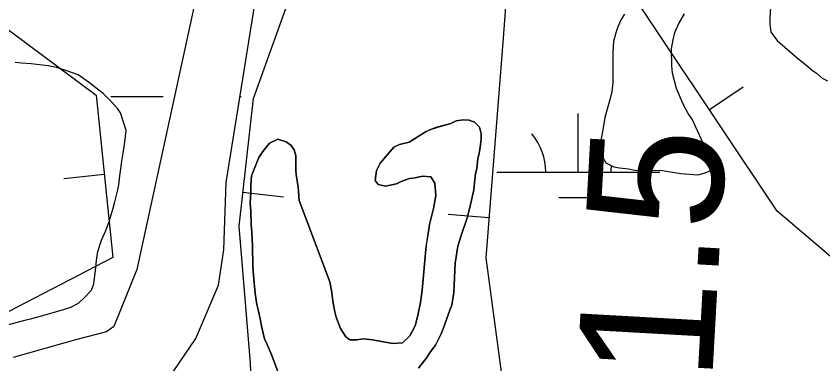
# Model space of a CAD drawing. Extents: x 3445503 to 3483459, y 540493 to 566012.
# Drawn here: x 3464189.7 to 3464684.8, y 549309.6 to 549523.1 of the extents above; entities that cross this region are included whole.
import ezdxf

# ---------------------------------------------------------------- set-up
doc = ezdxf.new("R2010")
doc.units = 0
for name, color, linetype in [('V-BORW-LINE', 7, 'Continuous'), ('V-RIVR-RANG-IDEN', 7, 'Continuous'), ('V-SITE-VEGE', 7, 'Continuous'), ('V-WETL-SWMP', 7, 'Continuous')]:
    doc.layers.add(name, color=color, linetype=linetype)

msp = doc.modelspace()

# ---------------------------------------------------------------- linework, layer by layer
at = {"layer": 'V-BORW-LINE'}
for p, q in [((3464615.15, 549465.76), (3464635.95, 549479.63)), ((3464243.8, 549425.85), (3464218.93, 549423.28)), ((3464328.95, 549415.01), (3464353.79, 549412.22)), ((3464479.86, 549399.33), (3464454.94, 549401.31))]:
    msp.add_line(p, q, dxfattribs=at)
for points in [[(3464134.37, 549922.51), (3464231.29, 549880.3), (3464343.53, 549835.41), (3464354.29, 549814.55), (3464351.83, 549705.71), (3464392.56, 549692.86), (3464420.36, 549778.39), (3464461.14, 549837.36), (3464547.69, 549842.74), (3464586.89, 549779.52), (3464525.56, 549665.89), (3464493.52, 549576.25), (3464488.62, 549509.61), (3464477.9, 549374.67), (3464489.75, 549286.29)], [(3464679.57, 549829.12), (3464805.97, 549834.52), (3464925.66, 549784.47), (3464970.65, 549735.88), (3465020.37, 549671.6), (3464998.24, 549609.05), (3464967.74, 549586.95), (3464854.39, 549568.59), (3464803.8, 549530.74), (3464855.01, 549442.61), (3464998.4, 549425.32), (3465263.15, 549357.53), (3465245.66, 549286.44), (3465202.64, 549215.99), (3465145.37, 549216.7), (3464900.21, 549281.88), (3464765.99, 549310.5), (3464656.74, 549403.39), (3464550.23, 549563.12), (3464579.34, 549658.69), (3464636.33, 549757.23), (3464676.66, 549832.9)], [(3464027.96, 549711.92), (3464075.15, 549601.56), (3464175.17, 549521.92), (3464238.76, 549474.51), (3464249.07, 549374.9), (3464158.27, 549327.95), (3464035.11, 549330.95), (3463851.35, 549352.75), (3463811.07, 549444.35), (3463870.2, 549562.24), (3463968.42, 549664.88), (3464027.62, 549719.55)], [(3464336.54, 549230.68), (3464333.63, 549310.1), (3464326.62, 549394.25), (3464335.42, 549472.62), (3464361.01, 549544.05), (3464358.8, 549625.62), (3464326.41, 549639.3), (3464280.45, 549537.07), (3464243.09, 549528.97), (3464174.44, 549561.28)]]:
    msp.add_lwpolyline(points, dxfattribs=at)
at = {"layer": 'V-SITE-VEGE'}
for points in [[(3464652.86, 549532.29), (3464652.31, 549521.7), (3464652.32, 549518.37), (3464652.92, 549513.3), (3464656.7, 549508.23), (3464669.34, 549497.4), (3464674.14, 549493.5), (3464678.21, 549490.03), (3464680.97, 549488.16), (3464684.46, 549485.12), (3464687.65, 549483.39)], [(3464551.02, 549460.96), (3464550.02, 549454.57), (3464548.6, 549446.74), (3464548.17, 549442.83), (3464548.76, 549439.64), (3464549.79, 549436.31), (3464551.68, 549432.98), (3464556.62, 549430.53), (3464559.95, 549429.96), (3464565.61, 549429.4), (3464569.52, 549428.54), (3464575.47, 549428.12), (3464579.67, 549428.42), (3464584.89, 549428.58), (3464597.65, 549426.45), (3464608.09, 549425.75), (3464612, 549426.64), (3464615.62, 549428.24), (3464616.62, 549432.01), (3464613.85, 549439.83), (3464604.51, 549459.81), (3464602.18, 549463.28), (3464598.98, 549469.07), (3464594.89, 549478.62), (3464592.54, 549488.04), (3464592.09, 549492.53), (3464591.92, 549503.11), (3464592.92, 549508.62), (3464594.06, 549513.12), (3464596.37, 549518.64), (3464599.83, 549524.59)], [(3464563.15, 549524.34), (3464561.28, 549521.44), (3464558.97, 549516.5), (3464557.68, 549512.87), (3464556.39, 549507.5), (3464555.83, 549501.27), (3464555.88, 549482.28), (3464555.32, 549476.77), (3464554.32, 549472.56), (3464551.02, 549460.96)], [(3464170.74, 549329.96), (3464195.07, 549336.41), (3464199.42, 549337.43), (3464208.98, 549340.07), (3464214.48, 549341.83), (3464218.25, 549342.85), (3464223.32, 549344.46), (3464228.09, 549346.94), (3464231.71, 549350.43), (3464236.04, 549354.94), (3464237.48, 549358.85), (3464238.47, 549367.12), (3464239.17, 549374.66), (3464239.89, 549378.72), (3464242.04, 549385.69), (3464244.78, 549391.49), (3464246.93, 549397.01), (3464249.23, 549405.28), (3464250.38, 549409.05), (3464252.1, 549416.45), (3464252.67, 549419.64), (3464253.37, 549425.15), (3464254.09, 549429.35), (3464254.65, 549434.14), (3464255.65, 549440.23), (3464256.64, 549447.48), (3464257.21, 549452.85), (3464253.7, 549463.85), (3464251.95, 549466.46), (3464248.02, 549470.8), (3464243.08, 549475.56), (3464234.22, 549482.5), (3464227.83, 549487.11), (3464221.44, 549489.42), (3464214.48, 549491.57), (3464209.4, 549492.57), (3464198.96, 549493.84), (3464193.02, 549494.26), (3464189.1, 549494.69)], [(3464333.7, 549419.15), (3464334.26, 549425.1), (3464338.72, 549436.42), (3464341.18, 549440.05), (3464345.22, 549445.13), (3464350.43, 549447.61), (3464355.36, 549446.03), (3464358.27, 549444.01), (3464360.45, 549440.97), (3464361.33, 549437.64), (3464361.36, 549428.65), (3464361.51, 549425.61), (3464362.84, 549418.37), (3464363.44, 549409.96), (3464382.29, 549360), (3464383.18, 549354.64), (3464384.21, 549346.96), (3464385.24, 549341.6), (3464386.12, 549338.27), (3464388.75, 549331.32), (3464392.1, 549326.26), (3464394.57, 549324.38), (3464398.78, 549324.39), (3464402.54, 549324.98), (3464408.63, 549324.42), (3464414, 549323.28), (3464420.96, 549322.14), (3464426.76, 549322.59), (3464431.38, 549326.95), (3464434.7, 549333.05), (3464436.27, 549339.43), (3464437.99, 549347.41), (3464438.99, 549354.81), (3464441.08, 549379.89), (3464443.36, 549395.12), (3464445.8, 549405.13), (3464447.22, 549413.1), (3464446.76, 549420.64), (3464444.29, 549424.55), (3464439.07, 549424.97), (3464434.58, 549423.94), (3464431.1, 549423.49), (3464426.03, 549421.6), (3464423.14, 549420.14), (3464416.47, 549418.82), (3464411.83, 549419.82), (3464410.08, 549422.28), (3464410.79, 549428.36), (3464413.1, 549432.87), (3464415.56, 549435.77), (3464421.62, 549442.6), (3464424.95, 549444.35), (3464430.89, 549445.82), (3464441.31, 549452.23), (3464444.64, 549453.83), (3464447.82, 549454.85), (3464456.52, 549457.2), (3464459.7, 549458.81), (3464464.04, 549459.54), (3464467.67, 549459.26), (3464471.01, 549458.11), (3464474.06, 549454.93), (3464475.09, 549450.88), (3464475.1, 549447.83), (3464474.53, 549442.47), (3464473.96, 549438.99), (3464473.1, 549435.51), (3464472.4, 549429.56), (3464471.68, 549426.51), (3464471.12, 549420.71), (3464470.55, 549416.51), (3464468.26, 549405.63), (3464466.54, 549399.25), (3464462.81, 549388.51), (3464460.79, 549381.98), (3464459.23, 549371.54), (3464458.27, 549353.41), (3464457.13, 549345.73), (3464455.84, 549342.68), (3464452.1, 549331.8), (3464450.66, 549328.03), (3464447.06, 549321.06), (3464443.88, 549316.84), (3464441.72, 549313.65), (3464436.66, 549307.11)], [(3464350.27, 549304.97), (3464346.32, 549315.83), (3464343.84, 549321.62), (3464342.09, 549325.1), (3464340.48, 549332.05), (3464339.59, 549337.27), (3464338.56, 549342.05), (3464337.54, 549346.1), (3464336.5, 549352.77), (3464335.31, 549363.93), (3464335.01, 549369.43), (3464334.83, 549382.05), (3464334.36, 549390.45), (3464333.92, 549395.09), (3464333.75, 549403.35), (3464333.44, 549408.42), (3464333.71, 549414.95), (3464333.7, 549419.15)]]:
    msp.add_lwpolyline(points, dxfattribs=at)
at = {"layer": 'V-WETL-SWMP'}
for p, q in [((3464247.9, 549473.74), (3464279.9, 549473.74)), ((3464327.1, 549473.74), (3464327.9, 549473.74)), ((3464534.74, 549427.31), (3464534.74, 549463.31)), ((3464484.74, 549427.31), (3464584.74, 549427.31)), ((3464522.74, 549411.88), (3464546.74, 549411.88))]:
    msp.add_line(p, q, dxfattribs=at)
for points in [[(3464157.69, 549913.46), (3464256.54, 549865.04), (3464367.74, 549812.77), (3464376.87, 549800.45), (3464376.89, 549793.31), (3464317.67, 549615.2), (3464263.84, 549367.61), (3464249.66, 549332.5), (3464245.12, 549329.24), (3464226.95, 549324.64), (3464188.02, 549313.48)], [(3464283.5, 549300.84), (3464300.04, 549325.31), (3464313.94, 549357.91), (3464317.13, 549379.73), (3464318.64, 549421.09), (3464341.98, 549566.37), (3464361.89, 549662.48), (3464392.5, 549773.27), (3464402.17, 549805.21), (3464413.85, 549820.55), (3464427.16, 549831.66), (3464444.07, 549841.47), (3464457.4, 549845.42), (3464483.43, 549852.01), (3464503.61, 549855), (3464548.22, 549854.15), (3464591.22, 549846.79), (3464607.52, 549839.35), (3464612.74, 549835.46), (3464614.07, 549827.97), (3464612.13, 549820.8)], [(3464652.86, 549532.29), (3464652.31, 549521.7), (3464652.32, 549518.37), (3464652.92, 549513.3), (3464656.7, 549508.23), (3464669.34, 549497.4), (3464674.14, 549493.5), (3464678.21, 549490.03), (3464680.97, 549488.16), (3464684.46, 549485.12), (3464687.65, 549483.39)], [(3464563.15, 549524.34), (3464561.28, 549521.44), (3464558.97, 549516.5), (3464557.68, 549512.87), (3464556.39, 549507.5), (3464555.83, 549501.27), (3464555.88, 549482.28), (3464555.32, 549476.77), (3464554.32, 549472.56), (3464551.02, 549460.96), (3464550.02, 549454.57), (3464548.6, 549446.74), (3464548.17, 549442.83), (3464548.76, 549439.64), (3464549.79, 549436.31), (3464551.68, 549432.98), (3464556.62, 549430.53), (3464559.95, 549429.96)], [(3464559.95, 549429.96), (3464565.61, 549429.4), (3464569.52, 549428.54), (3464575.47, 549428.12), (3464579.67, 549428.42), (3464584.89, 549428.58), (3464597.65, 549426.45), (3464608.09, 549425.75), (3464612, 549426.64), (3464615.62, 549428.24), (3464616.62, 549432.01), (3464613.85, 549439.83), (3464604.51, 549459.81), (3464602.18, 549463.28), (3464598.98, 549469.07), (3464594.89, 549478.62), (3464592.54, 549488.04), (3464592.09, 549492.53), (3464591.92, 549503.11), (3464592.92, 549508.63), (3464594.06, 549513.12), (3464596.37, 549518.64), (3464599.83, 549524.59)], [(3464170.74, 549329.96), (3464195.07, 549336.41), (3464199.42, 549337.44), (3464208.98, 549340.07), (3464214.48, 549341.83), (3464218.25, 549342.85), (3464223.31, 549344.46), (3464228.09, 549346.94), (3464231.71, 549350.43), (3464236.04, 549354.94), (3464237.48, 549358.85), (3464238.47, 549367.12), (3464239.17, 549374.66), (3464239.89, 549378.72), (3464242.04, 549385.69), (3464244.78, 549391.49), (3464246.93, 549397.01), (3464249.23, 549405.28), (3464250.38, 549409.05), (3464252.1, 549416.45), (3464252.67, 549419.64), (3464253.38, 549425.15), (3464254.09, 549429.35), (3464254.65, 549434.14), (3464255.65, 549440.23), (3464256.64, 549447.48), (3464257.21, 549452.85), (3464253.7, 549463.85), (3464251.95, 549466.46), (3464248.02, 549470.8), (3464243.08, 549475.56), (3464234.22, 549482.5), (3464227.83, 549487.12), (3464221.44, 549489.42), (3464214.48, 549491.57), (3464209.4, 549492.57), (3464198.96, 549493.84), (3464193.01, 549494.26), (3464189.1, 549494.69)], [(3464462.8, 549388.51), (3464466.54, 549399.25), (3464468.26, 549405.63), (3464470.55, 549416.51), (3464471.12, 549420.71), (3464471.68, 549426.51), (3464472.4, 549429.56), (3464473.1, 549435.51), (3464473.96, 549438.99), (3464474.53, 549442.47), (3464475.1, 549447.83), (3464475.09, 549450.88), (3464474.06, 549454.93), (3464471.01, 549458.11), (3464467.67, 549459.26), (3464464.05, 549459.54), (3464459.7, 549458.8), (3464456.52, 549457.2), (3464447.82, 549454.86), (3464444.64, 549453.83), (3464441.31, 549452.23), (3464430.89, 549445.82), (3464424.95, 549444.35), (3464421.62, 549442.6), (3464415.55, 549435.77), (3464413.1, 549432.86), (3464410.79, 549428.36), (3464410.08, 549422.27), (3464411.83, 549419.82), (3464416.47, 549418.81), (3464423.14, 549420.14), (3464426.03, 549421.6), (3464431.1, 549423.49), (3464434.58, 549423.94), (3464439.07, 549424.97), (3464444.29, 549424.55), (3464446.76, 549420.64), (3464447.22, 549413.1), (3464445.79, 549405.13), (3464443.36, 549395.12), (3464442.79, 549390.91), (3464441.65, 549383.95), (3464441.09, 549379.89), (3464438.98, 549354.81), (3464437.99, 549347.41), (3464436.27, 549339.43), (3464434.7, 549333.05), (3464431.38, 549326.95), (3464426.76, 549322.59), (3464420.96, 549322.14), (3464414, 549323.28), (3464408.63, 549324.42), (3464402.54, 549324.98), (3464398.77, 549324.39), (3464394.57, 549324.38), (3464392.1, 549326.26), (3464388.75, 549331.32), (3464386.12, 549338.27), (3464385.24, 549341.6), (3464384.21, 549346.96), (3464383.18, 549354.64), (3464382.29, 549360.01), (3464363.44, 549409.96), (3464362.84, 549418.37), (3464361.51, 549425.61), (3464361.36, 549428.65), (3464361.33, 549437.64), (3464360.45, 549440.97), (3464358.27, 549444.01), (3464355.37, 549446.03), (3464350.43, 549447.61), (3464345.22, 549445.13), (3464341.18, 549440.05), (3464338.72, 549436.42), (3464334.26, 549425.1), (3464333.7, 549419.15), (3464333.71, 549414.95), (3464333.44, 549408.42), (3464333.75, 549403.35), (3464333.92, 549395.09), (3464334.36, 549390.45), (3464334.82, 549382.04), (3464335.01, 549369.43), (3464335.31, 549363.93), (3464336.5, 549352.77), (3464337.54, 549346.1), (3464338.56, 549342.05), (3464339.59, 549337.27), (3464340.48, 549332.05), (3464342.09, 549325.1), (3464343.84, 549321.62), (3464346.33, 549315.83), (3464350.27, 549304.97)], [(3464436.66, 549307.11), (3464441.71, 549313.65), (3464443.88, 549316.84), (3464447.06, 549321.06), (3464450.66, 549328.02), (3464452.1, 549331.8), (3464455.84, 549342.68), (3464457.13, 549345.73), (3464458.27, 549353.41), (3464459.23, 549371.54), (3464460.79, 549381.98), (3464462.8, 549388.51)]]:
    msp.add_lwpolyline(points, dxfattribs=at)
for centre, start, end in [((3464479.5, 549427.79), 359.2282, 40.7718), ((3464589.99, 549427.79), 174.1671, 180.7718)]:
    msp.add_arc(centre, 35.25, start, end, dxfattribs=at)

# ---------------------------------------------------------------- texts
at = {"layer": 'V-RIVR-RANG-IDEN'}
msp.add_text('R-151.5', height=83, rotation=86.797, dxfattribs=at).set_placement((3464603.36, 549058.07))

doc.saveas('drawing.dxf')
